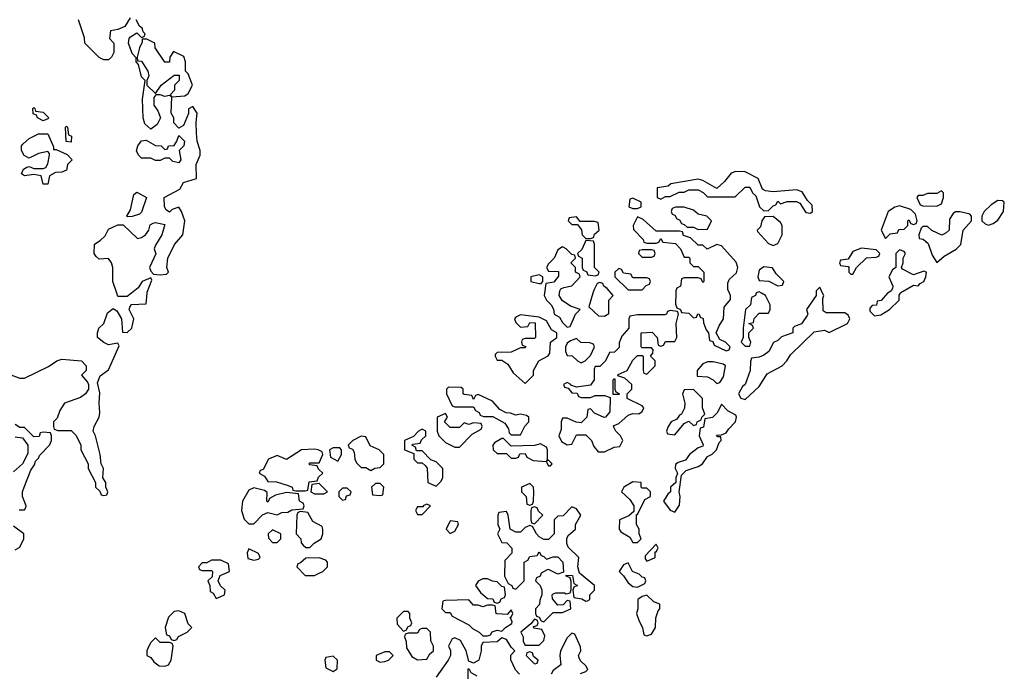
# Model space of a CAD drawing. Header units: inches. Extents: x 2701323 to 2964515, y 494916 to 722124.
# Tile 637 of 656: x 2915090 to 2919298, y 668374 to 671170. Entities that reach past the tile are written whole.
import ezdxf

# ---------------------------------------------------------------- set-up
doc = ezdxf.new("R2010")
doc.units = ezdxf.units.IN
doc.header["$MEASUREMENT"] = 0
doc.layers.add('C9616', color=7, linetype='Continuous')
doc.layers.add('C9617', color=7, linetype='Continuous')

msp = doc.modelspace()

# ---------------------------------------------------------------- linework, layer by layer
at = {"layer": 'C9616', "color": 2, "elevation": 2}
for points in [[(2915035.9, 669655.9), (2915090, 669636), (2915110, 669636), (2915212.9, 669687.1), (2915249.1, 669710.9), (2915270, 669718), (2915354, 669710), (2915374, 669690), (2915374, 669670), (2915354, 669650), (2915379.8, 669619.8), (2915384.7, 669610), (2915384.7, 669590), (2915370.7, 669569.3), (2915350, 669554), (2915282, 669530), (2915262, 669498), (2915250, 669466), (2915234, 669450), (2915234, 669430), (2915238, 669418), (2915252.7, 669412.7), (2915310, 669412), (2915331.2, 669391.1), (2915352, 669350), (2915352, 669330), (2915382, 669270), (2915382, 669250), (2915414, 669190), (2915414, 669170), (2915432.7, 669152.7), (2915438, 669138), (2915450, 669134), (2915462, 669138), (2915466, 669150), (2915458, 669170), (2915458, 669190), (2915446, 669210), (2915448, 669250), (2915438, 669270), (2915434, 669310), (2915414, 669390), (2915404, 669410), (2915408.7, 669430), (2915429.3, 669470), (2915433.2, 669490), (2915429.2, 669530), (2915433.2, 669573.2), (2915423.1, 669616.9), (2915434, 669646), (2915470, 669672), (2915514.6, 669774.6), (2915510, 669786), (2915470, 669779), (2915449, 669789), (2915422, 669810), (2915422, 669830), (2915428.7, 669850), (2915449, 669870), (2915464.7, 669915.3), (2915490, 669934), (2915504.7, 669924.7), (2915524.7, 669890), (2915530, 669834), (2915550, 669831.3), (2915568.7, 669850), (2915578, 669890), (2915558, 669930), (2915560.4, 669939.6), (2915568, 669952), (2915630, 669954), (2915634.8, 670000)], [(2915567.7, 670000), (2915550, 669986), (2915510, 669986), (2915505.2, 670000)], [(2917333.1, 670000), (2917332, 669990), (2917342, 669970), (2917362, 669950), (2917371.6, 669931.6), (2917374, 669910), (2917396.9, 669896.9), (2917410, 669874), (2917430, 669854), (2917442, 669858), (2917466, 669910), (2917486, 669930), (2917444.7, 669944.7), (2917408.7, 669968.7), (2917395.3, 669990), (2917396.7, 670000)], [(2917539.9, 670000), (2917522, 669942), (2917563.6, 669903.6), (2917590, 669902), (2917607.3, 669912.7), (2917608, 669970), (2917626, 669990), (2917617.6, 670000)], [(2917893.8, 670000), (2917892.7, 669952.7), (2917898, 669938), (2917914, 669930), (2917918, 669918), (2917950, 669914), (2917970, 669894), (2917982, 669898), (2917988, 669912), (2917994, 669910), (2917998, 669898), (2918011.6, 669891.6), (2918012.7, 669872.7), (2918023.6, 669843.6), (2918034, 669830), (2918038, 669798), (2918052.7, 669792.7), (2918058, 669778), (2918110, 669754), (2918122, 669758), (2918126, 669770), (2918106, 669790), (2918082, 669802), (2918066, 669830), (2918079, 669861), (2918098, 669890), (2918100.4, 669939.6), (2918127.3, 669972.7), (2918128, 669990), (2918123.6, 670000)], [(2918494, 670000), (2918494, 669990), (2918452, 669930), (2918458, 669910), (2918455.3, 669904.7), (2918431.2, 669868.9), (2918402, 669858), (2918394, 669850), (2918394, 669830), (2918346, 669814), (2918330, 669798), (2918311.6, 669788.4), (2918291.3, 669750), (2918270, 669735.3), (2918250, 669726), (2918218, 669722), (2918212.7, 669707.3), (2918212, 669670), (2918191, 669609), (2918179.6, 669600.4), (2918162, 669570), (2918171.6, 669551.6), (2918190, 669546), (2918250, 669601), (2918284.7, 669655.3), (2918349, 669690), (2918369, 669710), (2918383.7, 669736.3), (2918484.7, 669835.3), (2918530, 669842), (2918550, 669832), (2918628, 669870), (2918638, 669890), (2918630, 669906), (2918616.4, 669916.4), (2918536.4, 669916.4), (2918524, 669924), (2918522, 669978), (2918526, 669990), (2918521.6, 670000)], [(2918237.3, 670000), (2918234, 669990), (2918218, 669982), (2918214, 669950), (2918192, 669930), (2918182, 669850), (2918182, 669810), (2918174, 669790), (2918190, 669774), (2918210, 669774), (2918215.3, 669790), (2918206, 669810), (2918206, 669830), (2918226, 669850), (2918222, 669862), (2918206, 669870), (2918226, 669874), (2918228.4, 669891.6), (2918250, 669914), (2918290, 669914), (2918298, 669930), (2918298, 669950), (2918278, 669990), (2918260.5, 670000)], [(2918799.2, 670000), (2918771.2, 669968.9), (2918754, 669966), (2918751.2, 669948.9), (2918732.7, 669947.3), (2918723.6, 669936.4), (2918723.6, 669923.6), (2918743.6, 669903.6), (2918770, 669906.8), (2918808, 669930), (2918848, 669970), (2918848, 669992), (2918853.8, 670000)], [(2915087.3, 669072.7), (2915110, 669074), (2915116.4, 669083.6), (2915118, 669090), (2915102, 669130), (2915102, 669150), (2915108.7, 669170), (2915137.2, 669242.8), (2915153.6, 669266.4), (2915158, 669282), (2915170, 669294), (2915174, 669306), (2915218, 669350), (2915226, 669370), (2915226, 669390), (2915222, 669402), (2915190, 669406), (2915178, 669402), (2915172.7, 669387.3), (2915150, 669386), (2915110, 669426), (2915090, 669426), (2915070, 669438)], [(2915070, 669386), (2915102, 669382), (2915124.7, 669350), (2915125.4, 669314.6), (2915102, 669270), (2915063.5, 669236.5)], [(2915070, 668902), (2915090, 668914), (2915108, 668950), (2915108, 668970), (2915063.2, 669003.2)], [(2917487.3, 668372.7), (2917510, 668382), (2917518, 668390), (2917510, 668406), (2917487.3, 668427.3), (2917480.4, 668440.4), (2917478, 668450), (2917488, 668470), (2917487.3, 668487.3), (2917462, 668542), (2917450, 668546), (2917430, 668526), (2917401, 668470), (2917398, 668450), (2917402, 668410), (2917370, 668386), (2917362, 668370)], [(2917226, 668370), (2917208.4, 668388.4), (2917188.4, 668431.6), (2917188.4, 668451.6), (2917206, 668470), (2917190, 668486), (2917170, 668518), (2917150, 668526), (2917130, 668508), (2917070, 668506), (2917062, 668490), (2917062, 668470), (2917052, 668430), (2917030, 668418), (2917010, 668426), (2916998, 668470), (2916974.6, 668514.6), (2916950, 668526), (2916938, 668522), (2916922, 668490), (2916931.3, 668471.3), (2916931.3, 668450), (2916921, 668430), (2916870, 668358)], [(2917006, 668350), (2917006, 668390), (2917010, 668394), (2917018, 668378), (2917043.6, 668363.6)]]:
    msp.add_lwpolyline(points, dxfattribs=at)
for points in [[(2917870, 669926), (2917858, 669922), (2917854, 669910), (2917847.3, 669907.3), (2917730, 669908), (2917698, 669902), (2917694, 669890), (2917694, 669850), (2917663.6, 669816.4), (2917652.7, 669787.3), (2917651.6, 669768.4), (2917631.6, 669748.4), (2917610, 669746), (2917594, 669710), (2917570, 669686), (2917550, 669686), (2917544.7, 669675.3), (2917544.7, 669630), (2917530, 669606), (2917470, 669598), (2917446, 669606), (2917446, 669610), (2917430, 669618), (2917414, 669610), (2917418, 669598), (2917434, 669594), (2917450, 669574), (2917472.7, 669572.7), (2917478, 669558), (2917490, 669554), (2917530, 669554), (2917550, 669562), (2917590, 669562), (2917614, 669554), (2917612.7, 669492.7), (2917594, 669470), (2917588.4, 669468.4), (2917547.3, 669487.3), (2917530, 669506), (2917518, 669502), (2917514, 669470), (2917490, 669446), (2917468.4, 669448.4), (2917430, 669466), (2917410, 669466), (2917404.7, 669450), (2917403.6, 669416.4), (2917394, 669390), (2917405.4, 669365.4), (2917430, 669352), (2917450, 669354), (2917470, 669394), (2917510, 669394), (2917534, 669370), (2917543.6, 669343.6), (2917562, 669322), (2917590, 669322), (2917630, 669342), (2917655.3, 669344.7), (2917668, 669370), (2917658, 669390), (2917638, 669410), (2917628, 669430), (2917630, 669434), (2917650, 669442), (2917690, 669478), (2917710, 669484.7), (2917736.4, 669483.6), (2917750, 669494), (2917758, 669510), (2917750, 669518), (2917686, 669550), (2917686, 669570), (2917706, 669590), (2917706, 669610), (2917676.4, 669636.4), (2917646, 669646), (2917647.3, 669652.7), (2917686, 669670), (2917710, 669714), (2917730, 669734), (2917750, 669734), (2917754, 669730), (2917754, 669670), (2917758, 669658), (2917770, 669654), (2917806, 669690), (2917806, 669710), (2917786, 669730), (2917796.4, 669743.6), (2917798, 669758), (2917790, 669766), (2917750, 669766), (2917746, 669770), (2917746, 669830), (2917792.7, 669832.7), (2917814, 669810), (2917818, 669778), (2917830, 669774), (2917842, 669778), (2917850, 669794), (2917890, 669794), (2917898, 669810), (2917895.3, 669870), (2917906, 669910), (2917902, 669922)], [(2917230, 669908), (2917210, 669898), (2917204.7, 669890), (2917210, 669874), (2917230, 669854), (2917262, 669858), (2917270, 669874), (2917292.7, 669872.7), (2917294, 669810), (2917290, 669806), (2917250, 669806), (2917238, 669802), (2917234, 669790), (2917238, 669778), (2917252.7, 669772.7), (2917250, 669766), (2917230, 669766), (2917190, 669748), (2917130, 669746), (2917122, 669738), (2917122, 669730), (2917130, 669714), (2917150, 669714), (2917176.9, 669696.9), (2917199.6, 669659.6), (2917250, 669614), (2917286, 669650), (2917286, 669670), (2917308.7, 669711.3), (2917348.4, 669731.6), (2917356.4, 669743.6), (2917358, 669790), (2917386, 669810), (2917386, 669830), (2917363.1, 669843.1), (2917342, 669882), (2917310, 669898)], [(2917470, 669806), (2917443.6, 669796.4), (2917430, 669786), (2917422, 669770), (2917422, 669750), (2917430, 669734), (2917451.6, 669731.6), (2917474, 669710), (2917490, 669702), (2917506, 669710), (2917530, 669734), (2917546, 669770), (2917542, 669782), (2917527.3, 669787.3), (2917488.4, 669788.4)], [(2918054, 669706), (2918030, 669706), (2918010, 669698), (2917986, 669670), (2917984.7, 669644.7), (2918030, 669642), (2918054, 669630), (2918070, 669614), (2918082, 669618), (2918097.2, 669642.8), (2918106, 669690), (2918096.4, 669696.4)], [(2917626, 669566), (2917626, 669630), (2917630, 669634), (2917634, 669634), (2917634, 669590), (2917638, 669578), (2917654, 669570), (2917650, 669566)], [(2916922, 669598), (2916914, 669590), (2916914, 669570), (2916938, 669518), (2916950, 669514), (2917030, 669514), (2917038, 669498), (2917054, 669490), (2917058, 669478), (2917072.7, 669472.7), (2917112, 669472), (2917163.6, 669443.6), (2917179.6, 669419.6), (2917182, 669402), (2917190, 669394), (2917230, 669394), (2917248.4, 669431.6), (2917266, 669450), (2917266, 669470), (2917256.4, 669476.4), (2917230, 669482), (2917210, 669478), (2917187.3, 669487.3), (2917168.4, 669488.4), (2917142, 669502), (2917110, 669538), (2917050, 669566), (2917038, 669562), (2917030, 669546), (2917022, 669562), (2916990, 669566), (2916986, 669570), (2916986, 669590), (2916976.4, 669596.4)], [(2917970, 669588), (2917930, 669586), (2917922, 669570), (2917932, 669530), (2917931.6, 669508.4), (2917918, 669482), (2917910, 669478), (2917898.8, 669461.2), (2917874, 669450), (2917862, 669430), (2917854, 669410), (2917858, 669398), (2917890, 669394), (2917930, 669442), (2917950, 669452), (2917970, 669434), (2917982, 669438), (2917986, 669450), (2918002, 669458), (2918006, 669470), (2918018, 669482), (2918008.7, 669510), (2918008, 669550)], [(2918090, 669526), (2918072, 669490), (2918051.2, 669468.9), (2918018, 669462), (2918012.7, 669427.3), (2917998, 669422), (2917994, 669390), (2918011.6, 669351.6), (2918010, 669346), (2917990, 669338), (2917952, 669310), (2917934.8, 669285.2), (2917903.6, 669276.4), (2917892.7, 669267.3), (2917892, 669250), (2917902, 669230), (2917894, 669210), (2917894, 669190), (2917872, 669170), (2917872, 669150), (2917859.6, 669140.4), (2917842, 669110), (2917870, 669071.3), (2917890, 669064), (2917910, 669094), (2917912.3, 669130), (2917908, 669150), (2917918, 669222), (2917939, 669241), (2917990, 669258.8), (2918008.7, 669270), (2918030, 669302), (2918050, 669312), (2918068, 669330), (2918079, 669361), (2918088, 669370), (2918086, 669386), (2918074, 669386), (2918067.3, 669392.7), (2918090, 669394), (2918110, 669402), (2918120.2, 669419.8), (2918148.7, 669450), (2918153.2, 669470), (2918150, 669478), (2918116.4, 669496.4)], [(2916910, 669486), (2916874, 669470), (2916874, 669410), (2916882, 669390), (2916910, 669362), (2916950, 669342), (2916970, 669342), (2917023.1, 669396.9), (2917062, 669418), (2917066, 669430), (2917062, 669442), (2917030, 669446), (2917010, 669438), (2916990, 669446), (2916970, 669426), (2916930, 669426), (2916906, 669450), (2916918, 669470)], [(2916810, 669418), (2916794, 669410), (2916772.7, 669387.3), (2916734, 669370), (2916734, 669330), (2916774, 669314), (2916774, 669290), (2916790, 669274), (2916810, 669274), (2916823.6, 669263.6), (2916832, 669252), (2916834, 669190), (2916870, 669174), (2916890, 669194), (2916898, 669210), (2916898, 669250), (2916870, 669278), (2916847.3, 669287.3), (2916810, 669326), (2916786, 669326), (2916782, 669342), (2916766, 669350), (2916770, 669354), (2916802, 669358), (2916807.3, 669372.7), (2916826, 669390), (2916826, 669410)], [(2916550, 669388), (2916514, 669370), (2916494, 669350), (2916498, 669338), (2916512.7, 669332.7), (2916519.6, 669319.6), (2916522, 669290), (2916530, 669274), (2916550, 669254), (2916570, 669254), (2916590, 669242), (2916608.4, 669251.6), (2916630, 669254), (2916646, 669270), (2916646, 669310), (2916626, 669330), (2916587.3, 669347.3), (2916570, 669386)], [(2917158, 669378), (2917150, 669378), (2917119.6, 669360.4), (2917112, 669350), (2917114, 669330), (2917130, 669314), (2917170, 669314), (2917190, 669294), (2917210, 669294), (2917222, 669298), (2917227.3, 669312.7), (2917250, 669314), (2917258, 669298), (2917284.7, 669284.7), (2917339.6, 669279.6), (2917350, 669262), (2917358, 669262), (2917366, 669270), (2917350, 669286), (2917342, 669282), (2917346, 669290), (2917346, 669330), (2917342, 669342), (2917315.3, 669355.3), (2917290, 669348), (2917190, 669346)], [(2916350, 669333.2), (2916294, 669330), (2916230, 669288), (2916190, 669306), (2916154, 669290), (2916130, 669246), (2916118, 669242), (2916114, 669230), (2916136.9, 669216.9), (2916150, 669194), (2916187.3, 669192.7), (2916236.9, 669176.9), (2916254, 669170), (2916258, 669158), (2916270, 669154), (2916310, 669154), (2916322, 669158), (2916327.3, 669192.7), (2916362, 669198), (2916367.3, 669212.7), (2916386, 669230), (2916367.3, 669247.3), (2916362, 669262), (2916330, 669266), (2916326, 669270), (2916330, 669274), (2916370, 669274), (2916386, 669310), (2916382, 669322), (2916366, 669330)], [(2916458, 669338), (2916430, 669338), (2916414, 669330), (2916418, 669298), (2916450, 669282), (2916466, 669310), (2916466, 669330)], [(2916090, 669168), (2916070, 669158), (2916042, 669110), (2916038, 669070), (2916050, 669034), (2916070, 669014), (2916090, 669014), (2916128, 669052), (2916150, 669062), (2916190, 669052), (2916210, 669062), (2916236.4, 669063.6), (2916252.7, 669072.7), (2916302, 669078), (2916306, 669090), (2916302, 669102), (2916286, 669110), (2916282, 669142), (2916230, 669148), (2916183.6, 669136.4), (2916158, 669122), (2916150, 669106), (2916146, 669110), (2916147.3, 669147.3), (2916136.4, 669156.4)], [(2916370, 669186), (2916338, 669182), (2916334, 669150), (2916350, 669142), (2916390, 669142), (2916406, 669150)], [(2916490, 669166), (2916470, 669166), (2916454, 669150), (2916454, 669130), (2916470, 669114), (2916482, 669118), (2916487.3, 669132.7), (2916502, 669138), (2916506, 669150)], [(2916630, 669186), (2916610, 669186), (2916594, 669170), (2916598, 669138), (2916630, 669134), (2916642, 669138), (2916646, 669170)], [(2917270, 669186), (2917234, 669170), (2917234, 669150), (2917254, 669130), (2917258, 669098), (2917270, 669094), (2917282, 669098), (2917286, 669110), (2917288, 669150), (2917286, 669170)], [(2917710, 669193.2), (2917672, 669170), (2917662, 669150), (2917698, 669118), (2917714, 669090), (2917714, 669066), (2917692.7, 669047.3), (2917654, 669030), (2917652, 668990), (2917659.6, 668979.6), (2917696.9, 668956.9), (2917710, 668934), (2917730, 668934), (2917746, 668950), (2917738, 668970), (2917738, 668990), (2917726, 669010), (2917726, 669054), (2917730, 669054), (2917762, 669118), (2917786, 669130), (2917786, 669150), (2917770, 669166), (2917750, 669166), (2917746, 669170), (2917746, 669190)], [(2916830, 669098), (2916814, 669090), (2916814, 669086), (2916790, 669086), (2916782, 669070), (2916790, 669054), (2916810, 669054), (2916846, 669090)], [(2917450, 669086), (2917412.7, 669047.3), (2917390, 669046), (2917374, 669030), (2917374, 668970), (2917350, 668946), (2917330, 668946), (2917310, 668958), (2917298, 668970), (2917282, 669002), (2917270, 669006), (2917250, 668998), (2917230, 668978), (2917210, 668978), (2917186, 668990), (2917178, 669050), (2917170, 669066), (2917138, 669062), (2917134, 669050), (2917134, 669010), (2917142, 668990), (2917132, 668970), (2917150, 668934), (2917171.6, 668931.6), (2917194, 668910), (2917192.7, 668887.3), (2917163.6, 668856.4), (2917162, 668790), (2917178, 668758), (2917194, 668750), (2917198, 668738), (2917210, 668734), (2917246, 668770), (2917246, 668850), (2917262, 668858), (2917270, 668874), (2917302, 668878), (2917310, 668894), (2917318, 668878), (2917330, 668874), (2917342, 668862), (2917370, 668872), (2917390, 668872), (2917411.3, 668850), (2917414, 668806), (2917390, 668798), (2917350, 668818), (2917343.6, 668816.4), (2917318, 668802), (2917314, 668790), (2917298, 668782), (2917294, 668770), (2917314, 668750), (2917322, 668730), (2917322, 668710), (2917312.7, 668687.3), (2917311.6, 668668.4), (2917294, 668650), (2917294, 668630), (2917298, 668618), (2917310, 668614), (2917318, 668598), (2917330, 668594), (2917370, 668634), (2917410, 668634), (2917446, 668650), (2917442, 668682), (2917430, 668686), (2917412.7, 668667.3), (2917390, 668666), (2917367.3, 668692.7), (2917366, 668710), (2917370, 668714), (2917382, 668718), (2917418, 668718), (2917426, 668714), (2917442, 668718), (2917447.3, 668732.7), (2917447.3, 668767.3), (2917442, 668782), (2917426, 668790), (2917426, 668794), (2917452.7, 668792.7), (2917458, 668758), (2917474, 668750), (2917458, 668742), (2917454, 668730), (2917458, 668698), (2917492, 668692), (2917510, 668682), (2917516.4, 668683.6), (2917526, 668690), (2917526, 668710), (2917546, 668730), (2917546, 668750), (2917482, 668802), (2917475.3, 668830), (2917479, 668870), (2917434, 668914), (2917428, 668930), (2917428.4, 668951.6), (2917435.3, 668964.7), (2917466, 668990), (2917466, 669010), (2917488, 669050), (2917470, 669078)], [(2917290, 669086), (2917278, 669082), (2917274, 669070), (2917274, 669030), (2917278, 669018), (2917290, 669014), (2917326, 669050), (2917307.3, 669067.3), (2917302, 669082)], [(2916290, 669066), (2916278, 669062), (2916274, 669050), (2916272, 668970), (2916292, 668950), (2916292.7, 668932.7), (2916302, 668922), (2916312.7, 668912.7), (2916330, 668912), (2916348.8, 668931.1), (2916378, 668950), (2916386, 668970), (2916386, 668990), (2916382, 669002), (2916343.1, 669023.1), (2916322, 669062)], [(2916930, 669026), (2916912, 668990), (2916930, 668972), (2916950, 668982), (2916966, 669010), (2916962, 669022)], [(2916170, 668988), (2916152, 668970), (2916152.7, 668952.7), (2916170, 668934), (2916190, 668934), (2916206, 668950), (2916206, 668970)], [(2916070, 668906), (2916062, 668890), (2916065.4, 668865.4), (2916090, 668858), (2916110, 668862), (2916118, 668870), (2916110, 668886)], [(2917810, 668926), (2917763.6, 668876.4), (2917763.6, 668863.6), (2917770, 668854), (2917790, 668862), (2917806, 668870), (2917806, 668894), (2917810, 668894), (2917818, 668910)], [(2916370, 668868), (2916312.7, 668867.3), (2916290, 668846), (2916278, 668842), (2916274, 668830), (2916310, 668792), (2916350, 668792), (2916370, 668802), (2916386, 668810), (2916406, 668830), (2916406, 668850), (2916398, 668858)], [(2915950, 668858), (2915910, 668858), (2915890, 668846), (2915870, 668846), (2915854, 668830), (2915858, 668818), (2915870, 668814), (2915910, 668814), (2915914, 668810), (2915912.7, 668787.3), (2915894, 668770), (2915902, 668750), (2915904.7, 668724.7), (2915916.9, 668716.9), (2915930, 668694), (2915950, 668702), (2915966, 668710), (2915968, 668730), (2915948.7, 668748.7), (2915938, 668770), (2915947.3, 668792.7), (2915986, 668810), (2915982, 668842)], [(2917690, 668846), (2917670, 668838), (2917652, 668810), (2917671.2, 668791.1), (2917690, 668761), (2917710, 668744.7), (2917730, 668742), (2917762, 668758), (2917766, 668770), (2917762, 668782), (2917750, 668786), (2917738, 668798), (2917708.8, 668808.9)], [(2917090, 668778), (2917070, 668778), (2917050, 668768), (2917038, 668750), (2917059.6, 668719.6), (2917090, 668694), (2917112.7, 668692.7), (2917118, 668678), (2917130, 668674), (2917142, 668678), (2917147.3, 668692.7), (2917162, 668698), (2917166, 668710), (2917162, 668742), (2917150, 668746), (2917130, 668766), (2917110, 668768)], [(2917770, 668708), (2917750, 668702), (2917732, 668690), (2917731.3, 668650), (2917726, 668630), (2917736.9, 668596.9), (2917752, 668570), (2917758, 668538), (2917770, 668534), (2917790, 668542), (2917808, 668570), (2917808.8, 668611.1), (2917818, 668642), (2917826, 668650), (2917826, 668670), (2917800.2, 668680.2)], [(2917010, 668688), (2916910, 668686), (2916898, 668682), (2916894, 668650), (2916910, 668634), (2916930, 668634), (2916938, 668618), (2917010, 668582), (2917025.4, 668565.4), (2917054, 668550), (2917070, 668534), (2917090, 668534), (2917102, 668538), (2917108.8, 668551.1), (2917130, 668558), (2917150, 668554), (2917166, 668570), (2917193.2, 668586.8), (2917194.6, 668594.6), (2917186, 668614), (2917190, 668614), (2917198, 668630), (2917190, 668646), (2917174, 668626), (2917130, 668628), (2917126, 668630), (2917122, 668662), (2917110, 668666), (2917090, 668666), (2917070, 668658), (2917050, 668666), (2917030, 668666)], [(2915770, 668642), (2915750, 668638), (2915725.4, 668614.6), (2915712, 668570), (2915718, 668538), (2915730, 668534), (2915738, 668518), (2915750, 668514), (2915762, 668518), (2915768.4, 668531.6), (2915806, 668550), (2915826, 668570), (2915810, 668586), (2915795.3, 668630)], [(2916750, 668638), (2916730, 668638), (2916702, 668610), (2916703.6, 668583.6), (2916730, 668554), (2916742, 668558), (2916750, 668574), (2916762, 668578), (2916766, 668590), (2916758, 668610), (2916758, 668630)], [(2917290, 668606), (2917274, 668586), (2917232, 668550), (2917242, 668530), (2917242, 668510), (2917250, 668494), (2917310, 668494), (2917330, 668514), (2917334, 668534), (2917322, 668562), (2917287.3, 668567.3), (2917286, 668574), (2917302, 668578), (2917306, 668590), (2917302, 668602)], [(2916830, 668566), (2916810, 668566), (2916798, 668562), (2916790, 668546), (2916750, 668546), (2916738, 668542), (2916734, 668530), (2916742, 668510), (2916743.6, 668483.6), (2916765.4, 668445.4), (2916790, 668432), (2916830, 668434), (2916843.1, 668456.9), (2916858, 668470), (2916858, 668490), (2916847.3, 668512.7), (2916846, 668550)], [(2915670, 668526), (2915650, 668506), (2915642, 668490), (2915634, 668470), (2915634, 668450), (2915650, 668442), (2915663.5, 668423.5), (2915686.4, 668406.4), (2915710, 668404.7), (2915726, 668410), (2915738, 668430), (2915746, 668490), (2915742, 668502), (2915730, 668506), (2915690, 668506)], [(2916430, 668448), (2916398, 668442), (2916394, 668430), (2916398, 668398), (2916430, 668382), (2916447.3, 668392.7), (2916448, 668430)], [(2916670, 668466), (2916650, 668466), (2916614, 668450), (2916614, 668430), (2916630, 668422), (2916650, 668424.7), (2916666, 668430), (2916686, 668450)], [(2917270, 668466), (2917258, 668462), (2917254, 668450), (2917290, 668414), (2917302, 668418), (2917306, 668430), (2917286, 668446), (2917282, 668462)]]:
    msp.add_lwpolyline(points, close=True, dxfattribs=at)
at = {"layer": 'C9617', "color": 2, "elevation": 2}
for points in [[(2915562.8, 671177.2), (2915539.8, 671140.2), (2915510, 671128), (2915478, 671122), (2915474, 671090), (2915492, 671070), (2915492, 671030), (2915482, 671010), (2915470, 670998), (2915450, 670998), (2915430, 671008), (2915368, 671070), (2915367.3, 671092.7), (2915342, 671170)], [(2915505.2, 670000), (2915488, 670050), (2915488, 670110), (2915482, 670130), (2915470, 670148), (2915430, 670146), (2915416.4, 670156.4), (2915408.7, 670170), (2915409, 670210), (2915434.6, 670225.4), (2915454.6, 670245.4), (2915470, 670274), (2915510, 670292), (2915532.7, 670292.7), (2915594, 670234), (2915610, 670238), (2915628, 670250), (2915642, 670270), (2915647.3, 670292.7), (2915660.4, 670299.6), (2915670, 670302), (2915710, 670294), (2915698, 670250), (2915670, 670206), (2915664.7, 670190), (2915671.2, 670168.9), (2915644.7, 670110), (2915650, 670094), (2915662, 670082), (2915690, 670078), (2915718, 670082), (2915726, 670090), (2915719, 670110), (2915722.7, 670150), (2915751.9, 670208.1), (2915786.6, 670250), (2915796, 670310), (2915782, 670350), (2915770, 670368), (2915742, 670358), (2915730, 670346), (2915716.4, 670356.4), (2915709, 670370), (2915708, 670410), (2915774.6, 670445.4), (2915790, 670474), (2915846, 670490), (2915844, 670550), (2915861.2, 670590), (2915861.2, 670610), (2915848.7, 670650), (2915845.2, 670685.2), (2915844, 670730), (2915848.7, 670770), (2915830, 670798), (2915812, 670788), (2915811.2, 670768.9), (2915790, 670718), (2915770, 670706), (2915749.3, 670729.3), (2915748.7, 670750), (2915738, 670770), (2915740.4, 670839.6), (2915796.4, 670843.6), (2915810, 670854), (2915828, 670890), (2915810, 670938), (2915798, 670950), (2915799.3, 670990), (2915792.1, 671012.1), (2915746.8, 671033.2), (2915731.3, 671010), (2915730, 670988), (2915710, 670988.7), (2915668.7, 671050), (2915668, 671070), (2915632.7, 671087.3), (2915614, 671086), (2915614, 671074), (2915602, 671050), (2915592, 671010), (2915594, 670994), (2915610, 670992), (2915638, 670950), (2915642, 670930), (2915634, 670910), (2915634, 670890), (2915670, 670854), (2915695.3, 670890), (2915750, 670932), (2915772, 670932), (2915772, 670910), (2915752, 670890), (2915752, 670868), (2915734, 670850), (2915738, 670842), (2915730, 670846), (2915710, 670842), (2915690, 670848.7), (2915672, 670848), (2915663.6, 670836.4), (2915663.6, 670803.6), (2915679.8, 670779.8), (2915692, 670750), (2915678, 670722), (2915650, 670702), (2915624.7, 670724.7), (2915618, 670750), (2915615.3, 670830), (2915626, 670910), (2915610, 670926), (2915598, 670978), (2915588, 670990), (2915587.3, 671007.3), (2915570, 671026), (2915555.3, 671070), (2915558, 671090), (2915563.1, 671096.9), (2915590, 671114), (2915610, 671094), (2915622, 671098), (2915626, 671110), (2915618, 671118), (2915613.6, 671133.6), (2915602, 671142), (2915588, 671170)], [(2918123.6, 670000), (2918116.4, 670016.4), (2918116.4, 670043.6), (2918122, 670058), (2918152.9, 670087.1), (2918159, 670110), (2918152.5, 670132.5), (2918090, 670202), (2918070, 670208), (2918028.4, 670188.4), (2918010, 670206), (2917990, 670206), (2917956.4, 670236.4), (2917927.3, 670247.3), (2917922, 670262), (2917910, 670266), (2917810, 670266), (2917754.6, 670314.6), (2917730, 670326), (2917712, 670290), (2917712.7, 670272.7), (2917754, 670230), (2917758, 670218), (2917770, 670214), (2917810, 670214), (2917822, 670218), (2917830, 670234), (2917838, 670218), (2917892.7, 670212.7), (2917914, 670190), (2917930, 670154), (2917950, 670154), (2917954, 670150), (2917954, 670130), (2917962, 670122), (2917970, 670114), (2917990, 670114), (2918014, 670090), (2918014, 670050), (2918010, 670046), (2918002, 670062), (2917990, 670066), (2917930, 670066), (2917918, 670062), (2917914, 670030), (2917898, 670022), (2917894, 670010), (2917893.8, 670000)], [(2917396.7, 670000), (2917398, 670010), (2917402, 670018), (2917415.3, 670024.7), (2917450, 670032), (2917486, 670070), (2917482, 670082), (2917466, 670090), (2917466, 670110), (2917446, 670130), (2917466, 670150), (2917462, 670162), (2917450, 670166), (2917426, 670190), (2917410, 670198), (2917390, 670186), (2917374, 670150), (2917350, 670126), (2917342, 670110), (2917350, 670094), (2917392.7, 670092.7), (2917392.7, 670072.7), (2917372.7, 670047.3), (2917338, 670042), (2917333.1, 670000)], [(2918853.8, 670000), (2918856.4, 670003.6), (2918910, 670034), (2918930, 670032), (2918938, 670042), (2918954, 670050), (2918962, 670070), (2918966, 670090), (2918954.6, 670094.6), (2918910, 670078), (2918863.1, 670103.1), (2918858, 670110), (2918866, 670130), (2918866, 670150), (2918875.3, 670170), (2918870, 670178), (2918850, 670186), (2918834, 670170), (2918834, 670110), (2918819.6, 670100.4), (2918804.7, 670070), (2918822, 670030), (2918819.6, 670020.4), (2918814, 670010), (2918799.6, 670000.4), (2918799.2, 670000)], [(2915634.8, 670000), (2915635.3, 670004.7), (2915655.3, 670055.3), (2915650, 670066), (2915614, 670050), (2915596.9, 670023.1), (2915567.7, 670000)], [(2917617.6, 670000), (2917600.4, 670020.4), (2917586, 670030), (2917582, 670042), (2917570, 670046), (2917558, 670042), (2917544.7, 670015.3), (2917539.9, 670000)], [(2918260.5, 670000), (2918250, 670006), (2918238, 670002), (2918237.3, 670000)], [(2918521.6, 670000), (2918510, 670026), (2918494, 670010), (2918494, 670000)]]:
    msp.add_lwpolyline(points, dxfattribs=at)
for points in [[(2915190, 670738), (2915166, 670750), (2915162, 670762), (2915147.3, 670767.3), (2915146, 670790), (2915150, 670794), (2915154, 670790), (2915158, 670778), (2915190, 670774), (2915214, 670750), (2915210, 670746)], [(2915234, 670614), (2915246, 670614), (2915292.7, 670592.7), (2915314, 670570), (2915294, 670550), (2915290, 670526), (2915270, 670518), (2915243.6, 670516.4), (2915218, 670502), (2915210, 670466), (2915190, 670466), (2915182, 670502), (2915150, 670508), (2915110, 670502), (2915098, 670510), (2915106, 670530), (2915120.4, 670539.6), (2915130, 670542), (2915150, 670534), (2915190, 670534), (2915202, 670538), (2915210, 670554), (2915218, 670590), (2915218, 670598), (2915210, 670606), (2915170, 670598), (2915130, 670578), (2915108.8, 670588.9), (2915098, 670610), (2915098, 670630), (2915103.1, 670636.9), (2915130, 670662), (2915170, 670682), (2915210, 670682), (2915234, 670626)], [(2915310, 670646), (2915288.4, 670648.4), (2915286, 670710), (2915290, 670714), (2915294, 670710), (2915298, 670678), (2915311.6, 670671.6)], [(2915770, 670558), (2915744, 670564), (2915730, 670578), (2915710, 670578), (2915690, 670568), (2915670, 670568), (2915650, 670578), (2915610, 670578), (2915598, 670590), (2915589.1, 670609.1), (2915595.3, 670630), (2915610, 670652), (2915630, 670654), (2915670, 670631.3), (2915694, 670630), (2915710, 670614), (2915722, 670618), (2915726, 670630), (2915750, 670632), (2915762, 670650), (2915770, 670674), (2915794, 670650), (2915791.3, 670630), (2915771.3, 670610), (2915778, 670570)], [(2918150, 670521.2), (2918130, 670513.2), (2918102, 670478), (2918070, 670448), (2918010, 670482), (2917990, 670488), (2917872.7, 670467.3), (2917862, 670458), (2917814, 670450), (2917814, 670410), (2917830, 670402), (2917850, 670414), (2917870, 670414), (2917908.4, 670431.6), (2917930, 670432), (2917950, 670442), (2917990, 670442), (2918011.3, 670431.3), (2918030, 670412), (2918147.3, 670412.7), (2918190, 670454), (2918210, 670454), (2918222, 670430), (2918236, 670416), (2918252, 670370), (2918270, 670352), (2918290, 670354), (2918310, 670374), (2918322, 670378), (2918330, 670394), (2918342, 670382), (2918370, 670392), (2918410, 670392), (2918424.7, 670384.7), (2918450, 670344.7), (2918470, 670342), (2918478, 670350), (2918476.4, 670376.4), (2918456.4, 670396.4), (2918433.6, 670433.6), (2918410, 670442), (2918310, 670434), (2918278, 670438), (2918264.7, 670444.7), (2918246, 670490), (2918190, 670519)], [(2915550, 670326), (2915548, 670330), (2915563.1, 670356.9), (2915578, 670422), (2915590, 670432), (2915632, 670410), (2915610, 670346), (2915602, 670338), (2915570, 670328)], [(2919030, 670438), (2919010, 670426), (2918970, 670426), (2918950, 670418), (2918930, 670418), (2918924.7, 670410), (2918938, 670378), (2918950, 670374), (2919010, 670372), (2919030, 670382), (2919038, 670410), (2919038, 670430)], [(2917710, 670406), (2917698, 670402), (2917694, 670370), (2917710, 670362), (2917730, 670362), (2917746, 670370), (2917746, 670390)], [(2919270, 670397.2), (2919241.4, 670378.6), (2919212, 670350), (2919202, 670330), (2919202, 670310), (2919216.9, 670296.9), (2919230, 670291.3), (2919250, 670298), (2919270, 670312), (2919294, 670350), (2919298, 670390), (2919290, 670395.3)], [(2917930, 670368), (2917892.7, 670367.3), (2917878, 670362), (2917874, 670350), (2917878, 670338), (2917890, 670334), (2917898, 670318), (2917910, 670314), (2917918, 670298), (2917930, 670294), (2917942, 670282), (2917970, 670282), (2917990, 670272), (2918030, 670274), (2918046, 670310), (2918026, 670330), (2917990, 670338), (2917970, 670355.3)], [(2918850, 670374), (2918830, 670368.7), (2918802, 670350), (2918772, 670270), (2918790, 670234), (2918810, 670254), (2918842, 670258), (2918847.3, 670272.7), (2918870, 670274), (2918886, 670290), (2918886, 670310), (2918890, 670314), (2918898, 670298), (2918910, 670294), (2918922, 670298), (2918926, 670310), (2918918, 670338), (2918898, 670358)], [(2919110, 670348.7), (2919090, 670348), (2919079.6, 670340.4), (2919063.6, 670316.4), (2919062, 670270), (2919050, 670258), (2919031.2, 670248.9), (2918988.4, 670268.4), (2918970, 670286), (2918950, 670286), (2918942, 670278), (2918932, 670250), (2918934, 670234), (2918951.6, 670231.6), (2918972, 670212), (2918990, 670162), (2919010, 670132), (2919040.9, 670159.1), (2919091.9, 670188.1), (2919111.8, 670208.2), (2919122, 670270), (2919158, 670310), (2919158, 670330), (2919150, 670338)], [(2917470, 670326), (2917438, 670322), (2917434, 670310), (2917450, 670294), (2917474, 670294), (2917491.6, 670271.6), (2917494, 670250), (2917510, 670234), (2917530, 670234), (2917542, 670238), (2917547.3, 670252.7), (2917566, 670270), (2917562, 670302), (2917547.3, 670307.3), (2917486, 670306)], [(2918310, 670328), (2918272.7, 670327.3), (2918262, 670310), (2918256, 670284), (2918242, 670270), (2918243.6, 670263.6), (2918290, 670212), (2918310, 670204.7), (2918330, 670212), (2918348.7, 670250), (2918348.7, 670290), (2918342, 670302)], [(2917510, 670226), (2917492.7, 670187.3), (2917474, 670170), (2917478, 670158), (2917494, 670150), (2917494, 670110), (2917498, 670098), (2917512.7, 670092.7), (2917518, 670078), (2917550, 670074), (2917562, 670078), (2917566, 670090), (2917546, 670110), (2917546, 670210), (2917542, 670222)], [(2917790, 670186), (2917750, 670186), (2917738, 670182), (2917734, 670170), (2917750, 670154), (2917790, 670154), (2917802, 670158), (2917806, 670170), (2917802, 670182)], [(2918687.3, 670192.7), (2918650, 670178), (2918630, 670146), (2918598, 670142), (2918594, 670130), (2918598, 670118), (2918630, 670114), (2918634, 670110), (2918634, 670090), (2918642, 670082), (2918650, 670082), (2918666, 670110), (2918708.8, 670151.1), (2918750, 670154), (2918762, 670158), (2918766, 670170), (2918750, 670186)], [(2917650, 670106), (2917634, 670090), (2917634, 670070), (2917690, 670014), (2917750, 670014), (2917767.3, 670032.7), (2917782, 670038), (2917786, 670050), (2917782, 670062), (2917770, 670066), (2917710, 670066), (2917702, 670082), (2917670, 670086), (2917662, 670102)], [(2918270, 670113.2), (2918250, 670098), (2918244.7, 670070), (2918250, 670054), (2918291.3, 670051.3), (2918330, 670032), (2918350, 670034), (2918355.3, 670050), (2918323.1, 670083.1), (2918308, 670108)], [(2917310, 670078), (2917274, 670070), (2917274, 670050), (2917310, 670042), (2917318, 670042), (2917326, 670050), (2917326, 670070)]]:
    msp.add_lwpolyline(points, close=True, dxfattribs=at)

doc.saveas('drawing.dxf')
